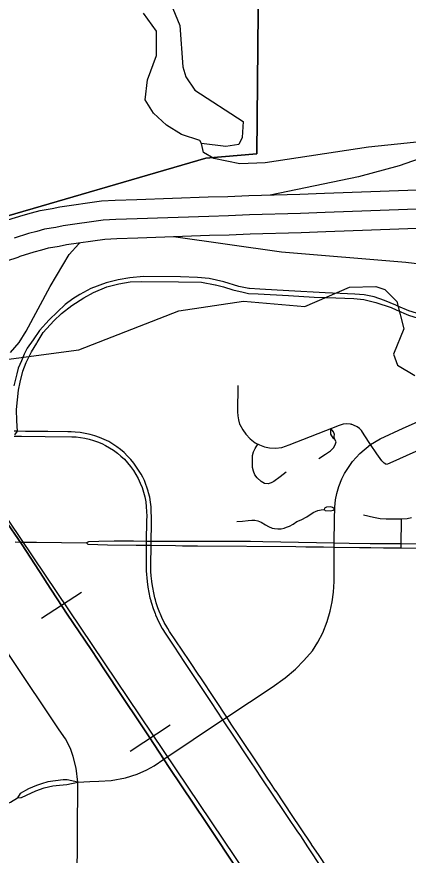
# Model space of a CAD drawing. Extents: x -1403959 to 81668, y -1400582 to 11018.
# Drawn here: x 6440.3 to 6499.6, y 8575.1 to 8702 of the extents above; entities that cross this region are included whole.
import ezdxf

# ---------------------------------------------------------------- set-up
doc = ezdxf.new("R2010")
doc.units = 0
for name, color, linetype in [('tdCiAirportTxt', 7, 'Continuous'), ('tdCiCityCartoShort', 7, 'Continuous'), ('tdCiRRCL', 7, 'Continuous'), ('tdCiSectNmbr', 7, 'Continuous'), ('tdCiSectTwpRng', 7, 'Continuous'), ('tdCoPriCL', 7, 'Continuous'), ('tdCoSecRteBand', 7, 'Continuous'), ('tdCoSurfBitum', 7, 'Continuous')]:
    doc.layers.add(name, color=color, linetype=linetype)

msp = doc.modelspace()

# ---------------------------------------------------------------- linework, layer by layer
at = {"layer": 'tdCiAirportTxt'}
for points in [[(6438.97, 8671.24), (6441.28, 8671.97), (6442.55, 8672.33), (6443.87, 8672.68), (6445.67, 8672.99), (6446.82, 8673.23), (6453.13, 8674.14), (6455.22, 8674.23), (6458.46, 8674.33), (6469.28, 8674.71), (6472.27, 8674.79), (6475.43, 8674.92), (6483.14, 8675.15), (6486.86, 8675.3), (6505.08, 8675.95)], [(6438.82, 8665.03), (6440.5, 8665.62), (6440.82, 8665.74), (6442.94, 8666.41), (6444.09, 8666.73), (6445.12, 8667.01), (6446.74, 8667.28), (6447.82, 8667.51), (6453.66, 8668.35), (6455.43, 8668.43), (6458.65, 8668.53), (6469.46, 8668.91), (6472.46, 8668.99), (6475.64, 8669.12), (6483.35, 8669.35), (6487.08, 8669.5), (6505.04, 8670.15)]]:
    msp.add_lwpolyline(points, dxfattribs=at)
at = {"layer": 'tdCiCityCartoShort'}
msp.add_lwpolyline([(6514.68, 8673.35), (6486.97, 8672.37), (6483.24, 8672.22), (6475.53, 8671.99), (6472.36, 8671.86), (6469.36, 8671.78), (6458.55, 8671.4), (6455.32, 8671.3), (6453.39, 8671.22), (6447.32, 8670.34), (6446.2, 8670.11), (6444.49, 8669.82), (6443.32, 8669.5), (6442.1, 8669.16), (6439.89, 8668.46)], dxfattribs=at)
at = {"layer": 'tdCiRRCL'}
for points in [[(6436.33, 8671.1), (6468.9, 8680.59), (6476.63, 8681.22), (6476.98, 8718.98), (6491.4, 8718.88), (6509.98, 8718.68), (6510.13, 8734.85), (6510.09, 8742.36), (6510.2, 8753.24), (6510.27, 8760.52), (6510.33, 8767), (6469.48, 8767.13), (6461.81, 8767.16), (6462.21, 8815.61)], [(6646.91, 8682.03), (6607.31, 8679.97), (6607.4, 8687.83), (6607.38, 8691.7), (6607.41, 8694.73), (6607.44, 8697.58), (6607.43, 8698.59), (6607.38, 8702.06), (6607.36, 8704.7), (6607.36, 8705.43), (6558.69, 8706.25), (6558.78, 8718.27), (6558.15, 8718.27), (6556.99, 8718.28), (6550.06, 8718.36), (6535.85, 8718.49), (6524.15, 8718.62), (6523.19, 8718.63), (6509.98, 8718.68), (6491.4, 8718.88), (6476.98, 8718.98), (6476.63, 8681.22), (6468.9, 8680.59), (6436.33, 8671.1)]]:
    msp.add_lwpolyline(points, dxfattribs=at)
at = {"layer": 'tdCiSectNmbr'}
for points in [[(6493.85, 8637.27), (6495.31, 8638.13), (6498.78, 8639.73), (6501.43, 8640.88), (6503.13, 8641.78), (6503.92, 8642.29), (6505.31, 8643.47), (6506.36, 8644.6), (6507.74, 8646.72), (6508.73, 8648.68), (6509.1, 8649.7), (6509.28, 8650.44)], [(6444.5, 8639.21), (6441.64, 8639.23), (6440.41, 8639.26), (6439.9, 8639.28)], [(6439.9, 8638.51), (6441, 8638.5), (6444.6, 8638.46)], [(6444.99, 8639.2), (6444.5, 8639.21)], [(6444.6, 8638.46), (6448.63, 8638.42), (6449.3, 8638.39), (6449.97, 8638.32), (6450.62, 8638.21), (6451.28, 8638.06), (6451.92, 8637.88), (6452.55, 8637.65), (6453.16, 8637.39), (6453.76, 8637.09), (6454.34, 8636.76), (6454.95, 8636.38)], [(6448.52, 8639.15), (6448.02, 8639.18), (6444.99, 8639.2)], [(6452.13, 8638.56), (6451.4, 8638.76), (6450.66, 8638.93), (6449.91, 8639.05), (6449.16, 8639.12), (6448.52, 8639.15)], [(6455.44, 8636.92), (6454.84, 8637.32), (6454.22, 8637.69), (6453.54, 8638.02), (6452.84, 8638.31), (6452.13, 8638.56)], [(6478.97, 8600.54), (6480.92, 8601.95), (6482.47, 8603.26), (6483.78, 8604.58), (6485.07, 8606.03), (6485.89, 8607.35), (6486.64, 8608.75), (6487.27, 8610.45), (6487.76, 8612.05), (6488.02, 8613.45), (6488.23, 8614.89), (6488.37, 8616.51), (6488.35, 8619.32), (6488.33, 8621.73), (6488.33, 8622.07), (6488.34, 8622.3), (6488.39, 8625.91), (6488.45, 8627.78), (6488.56, 8628.89), (6488.73, 8629.83), (6489.04, 8630.9), (6489.49, 8632.05), (6489.92, 8632.89), (6491.1, 8634.67), (6492.25, 8635.89), (6493.85, 8637.27)], [(6454.95, 8636.38), (6455.53, 8635.96), (6456.08, 8635.5), (6456.6, 8635.01), (6457.09, 8634.48), (6457.54, 8633.93), (6457.81, 8633.54)], [(6458.45, 8633.83), (6458.03, 8634.42), (6457.58, 8634.98), (6457.09, 8635.51), (6456.57, 8636.02), (6456.02, 8636.49), (6455.44, 8636.92)], [(6457.81, 8633.54), (6457.95, 8633.34), (6458.33, 8632.73), (6458.69, 8632.09), (6459, 8631.42), (6459.27, 8630.73), (6459.5, 8630.02)], [(6460.2, 8630.2), (6460.06, 8630.65), (6459.81, 8631.33), (6459.62, 8631.83), (6459.4, 8632.32), (6459.13, 8632.78), (6458.84, 8633.22), (6458.45, 8633.83)], [(6459.5, 8630.02), (6459.68, 8629.31), (6459.82, 8628.58), (6459.91, 8627.84)], [(6460.27, 8629.96), (6460.2, 8630.2)], [(6460.68, 8626.28), (6460.67, 8627.1), (6460.64, 8627.82), (6460.56, 8628.54), (6460.44, 8629.26), (6460.27, 8629.96)], [(6459.91, 8627.84), (6459.95, 8627.1), (6459.97, 8626.4), (6459.96, 8625.73)], [(6459.96, 8625.73), (6459.91, 8622.58), (6459.91, 8622.3)], [(6460.67, 8622.29), (6460.67, 8622.57), (6460.69, 8625.25), (6460.68, 8625.74)], [(6460.68, 8625.74), (6460.68, 8626.28)], [(6440.04, 8622.5), (6440.78, 8622.49)], [(6440.78, 8622.49), (6443.31, 8622.45), (6450.84, 8622.37)], [(6460.31, 8622.58), (6459.91, 8622.58), (6457.97, 8622.6), (6455.05, 8622.61), (6452.72, 8622.57), (6451.16, 8622.52), (6450.84, 8622.37)], [(6450.84, 8622.37), (6451.04, 8622.19), (6452.56, 8622.13), (6454.06, 8622.06), (6458.38, 8622.03), (6458.91, 8622.02)], [(6458.91, 8622.02), (6459.9, 8622.01), (6460.3, 8622)], [(6459.91, 8622.3), (6459.9, 8622.01), (6459.88, 8621.18), (6459.9, 8618.13)], [(6460.3, 8622), (6460.67, 8622), (6464.34, 8621.95)], [(6464.37, 8622.57), (6460.67, 8622.57), (6460.31, 8622.58)], [(6460.62, 8618.13), (6460.62, 8618.96), (6460.67, 8622), (6460.67, 8622.25)], [(6460.67, 8622.25), (6460.67, 8622.29)], [(6464.34, 8621.95), (6465.39, 8621.94), (6467.63, 8621.92)], [(6468.2, 8622.57), (6464.37, 8622.57)], [(6467.63, 8621.92), (6467.66, 8621.92)], [(6467.66, 8621.92), (6482.57, 8621.83), (6484.07, 8621.77), (6486.71, 8621.75), (6488.33, 8621.73)], [(6471.71, 8622.57), (6468.2, 8622.57)], [(6474.08, 8622.57), (6471.71, 8622.57)], [(6477.57, 8622.53), (6475.67, 8622.57), (6474.08, 8622.57)], [(6480.26, 8622.47), (6477.57, 8622.53)], [(6488.34, 8622.3), (6480.26, 8622.47)], [(6493.82, 8622.21), (6490.63, 8622.29), (6488.34, 8622.3)], [(6498.51, 8622.2), (6495.82, 8622.21), (6493.82, 8622.21)], [(6503.57, 8622.19), (6498.51, 8622.2)], [(6488.33, 8621.73), (6492.16, 8621.67), (6493.9, 8621.66)], [(6493.9, 8621.66), (6495.79, 8621.64), (6498.51, 8621.6)], [(6498.51, 8621.6), (6503.61, 8621.52)], [(6459.9, 8618.13), (6460.04, 8616.51), (6460.15, 8615.68), (6460.29, 8614.86), (6460.47, 8614.04), (6460.58, 8613.64)], [(6460.68, 8617.09), (6460.66, 8617.29), (6460.62, 8618.13), (6460.62, 8618.13)], [(6461.29, 8613.77), (6461.22, 8614.04), (6461.05, 8614.81), (6460.88, 8615.63), (6460.75, 8616.46), (6460.68, 8617.09)], [(6460.58, 8613.64), (6460.6, 8613.56)], [(6460.6, 8613.56), (6460.69, 8613.24), (6460.94, 8612.45), (6461.24, 8611.67), (6461.32, 8611.47)], [(6462.04, 8611.59), (6461.96, 8611.78), (6461.68, 8612.52), (6461.43, 8613.27), (6461.29, 8613.77)], [(6461.32, 8611.47), (6461.57, 8610.9), (6461.93, 8610.15), (6462.33, 8609.42), (6462.41, 8609.28)], [(6463.01, 8609.64), (6462.63, 8610.34), (6462.28, 8611.05), (6462.04, 8611.59)], [(6462.41, 8609.28), (6462.76, 8608.71), (6464.38, 8606.26)], [(6463.15, 8609.42), (6463.01, 8609.64)], [(6465.34, 8606.15), (6463.43, 8608.97), (6463.15, 8609.42)], [(6464.38, 8606.26), (6464.64, 8605.87)], [(6464.64, 8605.87), (6465.91, 8603.95)], [(6466.48, 8604.44), (6465.34, 8606.15)], [(6467.86, 8602.36), (6466.48, 8604.44)], [(6465.91, 8603.95), (6467.2, 8602)], [(6467.2, 8602), (6469.23, 8598.95)], [(6468.05, 8602.07), (6467.86, 8602.36)], [(6470.33, 8598.64), (6468.05, 8602.07)], [(6462.58, 8589.62), (6471.47, 8595.58), (6471.75, 8595.76), (6472.09, 8595.99), (6478.97, 8600.54)], [(6469.23, 8598.95), (6469.71, 8598.23)], [(6469.71, 8598.23), (6471.47, 8595.58)], [(6472.09, 8595.99), (6470.33, 8598.64)], [(6471.47, 8595.58), (6473.32, 8592.79)], [(6473.93, 8593.21), (6472.78, 8594.94), (6472.09, 8595.99)], [(6473.32, 8592.79), (6475.07, 8590.15), (6475.89, 8588.93)], [(6474.03, 8593.07), (6473.93, 8593.21)], [(6477, 8588.61), (6474.03, 8593.07)], [(6449.55, 8586.16), (6451.39, 8586.26), (6452.73, 8586.33), (6454.6, 8586.43), (6456.74, 8586.83), (6458.52, 8587.37), (6459.98, 8588), (6461.11, 8588.64), (6462.58, 8589.62)], [(6475.89, 8588.93), (6476.23, 8588.43)], [(6476.23, 8588.43), (6477.51, 8586.53)], [(6478.22, 8586.77), (6477, 8588.61)], [(6449.55, 8586.16), (6447.96, 8586.51), (6447.32, 8586.49), (6446.15, 8586.34), (6445.01, 8586.2), (6444.05, 8585.89), (6443.27, 8585.63), (6442.07, 8585.13), (6440.81, 8584.46), (6440.44, 8583.77)], [(6477.51, 8586.53), (6478.86, 8584.51)], [(6479.54, 8584.81), (6478.67, 8586.09), (6478.22, 8586.77)], [(6440.9, 8583.81), (6441, 8583.81), (6441.79, 8584.17), (6443.17, 8584.82), (6444.46, 8585.29), (6445.77, 8585.58), (6446.77, 8585.72), (6447.89, 8585.79), (6449.55, 8586.16)], [(6478.86, 8584.51), (6480.95, 8581.4)], [(6479.56, 8584.78), (6479.54, 8584.81)], [(6482.01, 8581.12), (6479.56, 8584.78)], [(6429.36, 8581.54), (6431.41, 8581.37), (6433.14, 8581.42), (6434.89, 8581.68), (6437.2, 8582.26), (6439.36, 8583.15), (6440.44, 8583.77), (6440.9, 8583.81)], [(6480.95, 8581.4), (6481.35, 8580.8)], [(6481.35, 8580.8), (6482.69, 8578.81)], [(6483.25, 8579.26), (6482.01, 8581.12)], [(6482.69, 8578.81), (6483.23, 8578.01), (6484.3, 8576.37)], [(6484.9, 8576.79), (6483.25, 8579.26)], [(6484.3, 8576.37), (6486.47, 8573.07)], [(6484.94, 8576.73), (6484.9, 8576.79)], [(6487.22, 8573.31), (6486.07, 8575.05), (6484.94, 8576.73)]]:
    msp.add_lwpolyline(points, dxfattribs=at)
at = {"layer": 'tdCiSectTwpRng'}
for points in [[(6475.52, 8660.86), (6475.42, 8660.87), (6473.94, 8661.14), (6471.65, 8661.86), (6469.43, 8662.35), (6467.66, 8662.53), (6465.1, 8662.64), (6459.47, 8662.69), (6457.4, 8662.48), (6455.63, 8662.19), (6453.84, 8661.7), (6451.53, 8660.85), (6449.84, 8659.93), (6448.81, 8659.28), (6447.65, 8658.45), (6446.48, 8657.35), (6445.2, 8656.14), (6443.77, 8654.52), (6442.8, 8653.08), (6441.86, 8651.81), (6441.41, 8650.91), (6441.01, 8649.9), (6440.51, 8648.82), (6440.31, 8647.97), (6439.84, 8646.13)], [(6443.37, 8652.68), (6444.3, 8654.21), (6445.92, 8655.98), (6447.09, 8657.1), (6448.63, 8658.27), (6450.47, 8659.43), (6451.93, 8660.26), (6453.95, 8661.09), (6455.74, 8661.59), (6457.47, 8661.88), (6459.22, 8661.92), (6464.78, 8661.88), (6468.26, 8661.81), (6470.36, 8661.43)], [(6470.36, 8661.43), (6470.37, 8661.43), (6471.58, 8661.09), (6472.99, 8660.67), (6474.59, 8660.29), (6475.39, 8660.08), (6476.83, 8660.04), (6481.44, 8659.78)], [(6481.48, 8660.52), (6477.12, 8660.78), (6475.52, 8660.86)], [(6497.99, 8658.2), (6497.67, 8658.33), (6495.99, 8659.03), (6494.4, 8659.61), (6492.87, 8659.9), (6491.48, 8660.02), (6486.99, 8660.2), (6481.48, 8660.52)], [(6481.44, 8659.78), (6485.33, 8659.57), (6488.59, 8659.43), (6491.32, 8659.34), (6492.85, 8659.21), (6494.64, 8658.76), (6496.97, 8657.97), (6497.75, 8657.64)], [(6497.75, 8657.64), (6499.6, 8656.85), (6501.08, 8656.38), (6502.4, 8656), (6503.41, 8655.91)], [(6503.46, 8656.54), (6502.85, 8656.58), (6501.48, 8656.92), (6499.67, 8657.46), (6497.99, 8658.2)], [(6440.03, 8638.7), (6440.41, 8639.26), (6440.31, 8640.84), (6440.29, 8642.54), (6440.4, 8644), (6440.58, 8645.46), (6440.83, 8646.71), (6441.23, 8648.35), (6441.75, 8649.65), (6442.55, 8651.29), (6443.32, 8652.59), (6443.37, 8652.68)], [(6474.09, 8640.3), (6474.08, 8640.33), (6473.93, 8640.97), (6473.81, 8641.57), (6473.79, 8642.21), (6473.81, 8646.18)], [(6474.09, 8640.3), (6474.51, 8639.49), (6474.98, 8638.84), (6475.64, 8638.12), (6476.39, 8637.51), (6477.05, 8637.19), (6477.82, 8636.92), (6478.55, 8636.77), (6479.49, 8636.72), (6480.45, 8636.82), (6481.53, 8637.2), (6489.15, 8640.17), (6489.75, 8640.36), (6490.23, 8640.41), (6490.75, 8640.38), (6490.92, 8640.32)], [(6496.15, 8634.3), (6495.89, 8634.42), (6495.55, 8634.76), (6494.82, 8635.85), (6493.85, 8637.27), (6492.89, 8638.72), (6492.47, 8639.35), (6492.16, 8639.7), (6491.83, 8639.94), (6491.29, 8640.19), (6490.92, 8640.32)], [(6487.8, 8639.65), (6487.79, 8639.14), (6487.81, 8638.82), (6487.94, 8638.55), (6488.13, 8638.25), (6488.4, 8638.11)], [(6487.81, 8639.65), (6487.8, 8639.65)], [(6488.39, 8638.17), (6488.37, 8638.46), (6488.38, 8638.76), (6488.27, 8639.16), (6488.06, 8639.41), (6487.81, 8639.65)], [(6481.08, 8633.08), (6480.17, 8632.38), (6479.22, 8631.65), (6478.83, 8631.43), (6478.35, 8631.3), (6477.82, 8631.34), (6477.3, 8631.66), (6476.71, 8632.2), (6476.33, 8632.68), (6476.12, 8633.23), (6475.98, 8633.79), (6475.97, 8634.86), (6476, 8635.6), (6476.13, 8636.15), (6476.4, 8636.63), (6476.81, 8637.3)], [(6486.04, 8635.14), (6487.06, 8635.77), (6487.79, 8636.31), (6488.27, 8636.76), (6488.48, 8637.19), (6488.64, 8637.66), (6488.4, 8638.11)], [(6488.4, 8638.13), (6488.39, 8638.17)], [(6488.4, 8638.11), (6488.4, 8638.13)], [(6496.15, 8634.3), (6496.46, 8634.32), (6496.81, 8634.48), (6503.21, 8637.36), (6503.82, 8637.63), (6504.38, 8637.86), (6505.02, 8638.02), (6505.85, 8638.15), (6506.57, 8638.17)], [(6473.63, 8625.59), (6474.45, 8625.67), (6475.34, 8625.74), (6475.88, 8625.79), (6476.34, 8625.78), (6476.81, 8625.7), (6477.28, 8625.51), (6477.97, 8625.11), (6478.42, 8624.83), (6478.94, 8624.61), (6479.33, 8624.54), (6479.83, 8624.5), (6480.32, 8624.51), (6480.8, 8624.61), (6481.13, 8624.72), (6481.58, 8624.92), (6482.12, 8625.22), (6482.71, 8625.58), (6483.34, 8625.87), (6484.23, 8626.31), (6485.19, 8626.95), (6485.89, 8627.26), (6486.36, 8627.38), (6486.82, 8627.44)], [(6488.4, 8627.52), (6488.1, 8627.7), (6487.82, 8627.8), (6487.18, 8627.79), (6486.89, 8627.61), (6486.82, 8627.44)], [(6486.82, 8627.44), (6486.82, 8627.44), (6486.84, 8627.42)], [(6486.84, 8627.42), (6486.98, 8627.25), (6487.83, 8627.23), (6488.19, 8627.33), (6488.44, 8627.51)], [(6492.79, 8626.62), (6494.28, 8626.24), (6495.3, 8626.06), (6496.23, 8626.01), (6498.53, 8625.98), (6499.4, 8626.04), (6500.05, 8626.2)], [(6498.51, 8621.6), (6498.5, 8621.9), (6498.53, 8625.98)], [(6449.55, 8586.16), (6449.32, 8588.27), (6448.86, 8590.05), (6448.42, 8591.24), (6447.68, 8592.69), (6446.74, 8594.09), (6439.4, 8605), (6433.69, 8613.75), (6433.03, 8614.74), (6432.19, 8616.39), (6431.75, 8617.66), (6431.29, 8619.42), (6431.14, 8620.83), (6431.18, 8622.31), (6431.19, 8622.55), (6431.2, 8622.82)], [(6449.46, 8570.72), (6449.55, 8586.16)]]:
    msp.add_lwpolyline(points, dxfattribs=at)
at = {"layer": 'tdCoPriCL'}
for points in [[(6509.72, 8683.46), (6498.16, 8679.45), (6492.05, 8677.75), (6478.65, 8675.01)], [(6441.71, 8654.39), (6445.38, 8661.14), (6448.26, 8666.01), (6449.7, 8667.62), (6449.86, 8667.76)], [(6464.05, 8668.72), (6480.36, 8666.39), (6499.21, 8664.85), (6509.74, 8663.58)], [(6439.37, 8651.16), (6440.68, 8652.7), (6441.71, 8654.39)]]:
    msp.add_lwpolyline(points, dxfattribs=at)
at = {"layer": 'tdCoSecRteBand'}
for p, q in [((6480.22, 8564.7), (6422.58, 8650.22)), ((6444.03, 8610.96), (6450.1, 8614.92)), ((6457.45, 8590.85), (6463.53, 8594.81))]:
    msp.add_line(p, q, dxfattribs=at)
for points in [[(6473.96, 8572.51), (6468.98, 8580.04), (6467.13, 8582.83), (6463.38, 8588.39), (6460.37, 8593.01), (6459.42, 8594.39), (6455.75, 8599.87), (6452.21, 8605.24), (6451.95, 8605.64), (6451.55, 8606.25), (6447.96, 8611.57), (6444.82, 8616.39), (6444.39, 8617.02), (6441, 8622.2), (6438.44, 8625.97)], [(6438.44, 8625.97), (6441, 8622.2), (6444.39, 8617.02), (6444.82, 8616.39), (6447.96, 8611.57), (6451.55, 8606.25), (6451.95, 8605.64), (6452.21, 8605.24), (6455.75, 8599.87), (6459.42, 8594.39), (6460.37, 8593.01), (6463.38, 8588.39), (6467.13, 8582.83), (6468.98, 8580.04), (6473.96, 8572.51)]]:
    msp.add_lwpolyline(points, dxfattribs=at)
at = {"layer": 'tdCoSurfBitum'}
for points in [[(6462.87, 8705.88), (6464.99, 8700.68), (6465.43, 8694.42), (6465.88, 8692.89), (6467.25, 8690.9), (6474.56, 8686.14), (6474.4, 8683.7), (6473.94, 8682.63), (6471.95, 8682.33), (6468.29, 8682.8)], [(6504.72, 8683.39), (6493.53, 8682.27), (6477.9, 8679.87), (6474.08, 8679.73), (6470.12, 8680.51), (6468.59, 8681.43), (6468.29, 8682.8), (6467.99, 8683.26), (6465.24, 8684.19), (6462.96, 8685.57), (6460.98, 8687.41), (6459.76, 8689.4), (6460.08, 8692.45), (6461.47, 8696.11), (6461.48, 8699.78), (6459.5, 8702.53)], [(6434.12, 8649.5), (6449.7, 8651.57), (6464.84, 8657.47), (6474.62, 8658.96), (6483.93, 8658.16), (6490.66, 8661.04), (6494.63, 8661.18), (6496.01, 8660.71), (6497.83, 8658.88), (6498.89, 8654.75), (6497.35, 8650.94), (6497.95, 8649.26), (6500.54, 8647.72)]]:
    msp.add_lwpolyline(points, dxfattribs=at)

doc.saveas('drawing.dxf')
